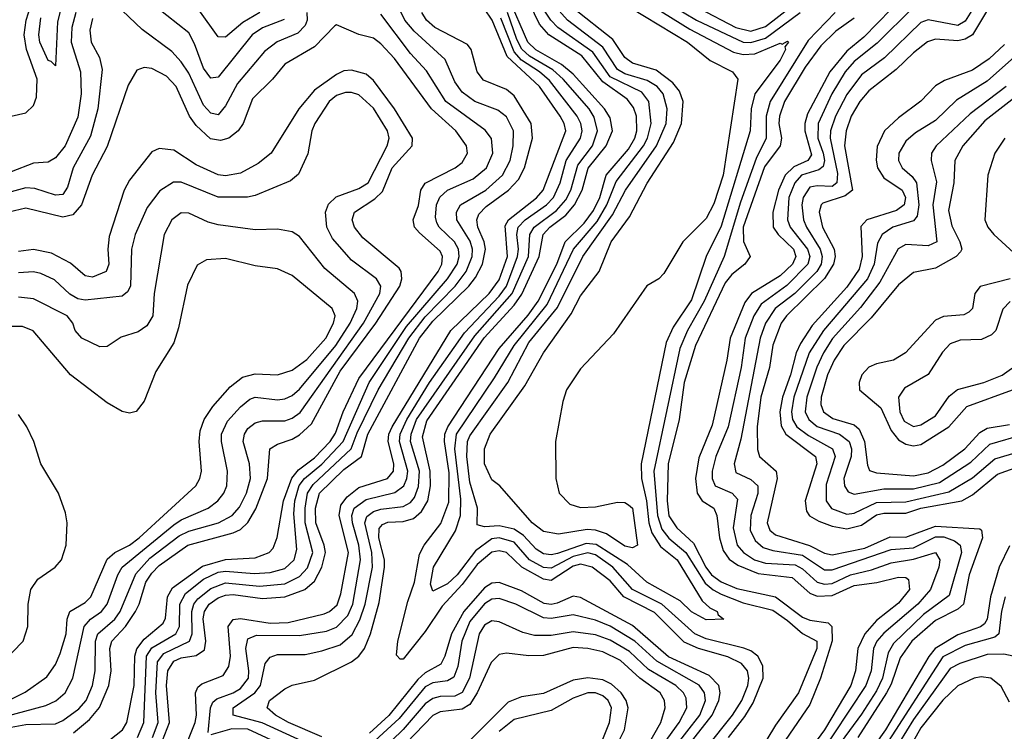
# Model space of a CAD drawing. Header units: inches. Extents: x 884549 to 1028252, y 526810 to 653624.
# Tile 652 of 656: x 986713 to 989376, y 560846 to 562771. Entities that reach past the tile are written whole.
import ezdxf

# ---------------------------------------------------------------- set-up
doc = ezdxf.new("R2010")
doc.units = ezdxf.units.IN
doc.header["$MEASUREMENT"] = 0
doc.layers.add('A9586', color=7, linetype='Continuous')

msp = doc.modelspace()

# ---------------------------------------------------------------- linework, layer by layer
at = {"layer": 'A9586', "color": 5}
for points, elevation in [([(988570, 560801.2), (988641.1, 560890), (988665.7, 560930), (988682.7, 560970), (988685.3, 560990), (988681.1, 561010), (988665.6, 561030), (988628, 561048), (988549.1, 561070), (988510, 561087.7), (988430, 561167.3), (988346.8, 561210), (988310, 561252.9), (988260.9, 561290), (988230, 561298.2), (988210, 561293.1), (988150, 561254.5), (988130, 561258), (988070.7, 561290), (988030, 561329.7), (988010, 561334.6), (987990, 561330.7), (987950, 561297.5), (987910, 561243.6), (987855.6, 561184.4), (987810, 561116.2), (987750, 561041.7), (987741.7, 561041.7), (987732.4, 561052.4), (987736, 561090), (987762.3, 561197.7), (987781, 561250), (987794.2, 561325.8), (987806.5, 561350), (987852, 561408), (987873.7, 561466.3), (987874.7, 561545.3), (987862.2, 561630), (987862.9, 561650), (987870.5, 561670), (988010, 561881.4), (988088.2, 561971.8), (988115.6, 562010), (988165.5, 562110), (988187.9, 562170), (988239.7, 562220.3), (988264.9, 562255.1), (988282.1, 562290), (988299.6, 562350), (988359.2, 562420.8), (988376.5, 562450), (988382.2, 562470), (988380.8, 562510), (988373.3, 562533.3), (988356.3, 562556.3), (988290, 562602.4), (988233.3, 562673.3), (988144.4, 562730), (988119.1, 562759.1), (988026.7, 562950)], 1780), ([(986670, 562505.3), (986730, 562518.9), (986750, 562538.4), (986758.4, 562561.6), (986760.1, 562610), (986731, 562690), (986724.8, 562730), (986730.8, 562770), (986755.4, 562850)], 1940), ([(987428.2, 562771.8), (987370, 562748.6), (987341.7, 562730), (987250, 562615.2), (987230, 562613.1), (987210, 562639.4), (987186, 562706), (987170, 562735.7), (987051.8, 562830)], 1940), ([(987072.1, 560830), (987087.4, 560870), (987081.5, 560950), (987085.9, 561034.1), (987103, 561057), (987172, 561090), (987179.6, 561110), (987178.7, 561170), (987184, 561190), (987195, 561205), (987230, 561232.7), (987270, 561247.6), (987361.3, 561238.8), (987430, 561244.8), (987470, 561264.9), (987491.6, 561288.4), (987506, 561330), (987484.9, 561410), (987484.7, 561450), (987491.7, 561490), (987506.4, 561513.6), (987609.4, 561610), (987626.1, 561653.9), (987682.6, 561770), (987765.5, 561910), (987810, 561967.2), (987890.7, 562050), (987920.8, 562090), (987936.4, 562130), (987937.8, 562150), (987931.5, 562171.5), (987895.3, 562230), (987894, 562250), (987905.4, 562270), (987973.6, 562310), (988019, 562350), (988039.8, 562390), (988047.9, 562430), (988048.2, 562470), (988030, 562507.8), (988006.4, 562526.4), (987944.1, 562550), (987910, 562574.6), (987890, 562603), (987863.6, 562663.6), (987779.5, 562739.5), (987754.4, 562770), (987720.7, 562840.7)], 1940), ([(987530, 560831.7), (987439.6, 560870), (987404.9, 560890), (987382.1, 560910), (987388.7, 560930), (987430, 560961.4), (987450, 560971.5), (987510, 560984.4), (987610, 561034.4), (987630, 561049.4), (987645.5, 561070), (987661.5, 561110), (987684.9, 561195.1), (987699.8, 561290), (987699.7, 561310), (987684.3, 561370), (987685.5, 561394.5), (987694.3, 561405.7), (987708.4, 561411.6), (987750, 561413.6), (987777.7, 561422.3), (987799.5, 561440.5), (987816.6, 561470), (987823.7, 561510), (987823.5, 561550), (987802.6, 561642.6), (987814.1, 561685.9), (987969.6, 561910.4), (988050, 561999.1), (988071.2, 562028.8), (988118.1, 562130), (988128.7, 562190), (988147, 562210), (988190, 562242.3), (988213.7, 562270), (988234.3, 562310), (988250.9, 562369.1), (988299.3, 562430), (988316, 562470), (988310, 562505), (988295, 562530), (988210, 562623.6), (988178.6, 562650), (988109.1, 562689.1), (988087.4, 562710), (988033.7, 562833.7)], 1820), ([(988410.1, 562850.1), (988543.3, 562770), (988670, 562710.3), (988690, 562709.3), (988730, 562720.8), (988824.2, 562790)], 1760), ([(988401.5, 562821.5), (988525.5, 562745.5), (988643.2, 562683.2), (988670, 562677.1), (988701.2, 562678.8), (988770, 562707.2), (988775.4, 562704.6), (988790, 562712.7), (988791.9, 562710), (988782.5, 562697.5), (988784.1, 562690), (988770, 562661.7), (988701.5, 562570), (988691.3, 562530), (988688.2, 562470), (988610, 562212.3), (988570, 562130), (988530, 562013.2), (988480.7, 561939.3), (988461.8, 561898.2), (988394.1, 561570), (988394.8, 561530), (988408.2, 561470), (988414.4, 561410), (988422.9, 561382.9), (988446.3, 561346.3), (988491.4, 561310), (988559, 561199), (988579.9, 561179.9), (988599.6, 561170), (988601.8, 561161.8), (988617.3, 561150), (988570, 561148.3), (988530, 561169.6), (988499.3, 561199.3), (988409.1, 561250), (988357.2, 561297.2), (988271.8, 561351.8), (988245.5, 561354.5), (988167.4, 561327.4), (988150, 561323.3), (988130, 561326), (988110, 561339), (988075.9, 561375.9), (988050, 561392.8), (988010, 561402.1), (987970, 561399), (987950, 561404.7), (987951.6, 561450), (987930, 561519.8), (987922.3, 561590), (987923.7, 561630), (987930, 561645.8), (988032.8, 561790), (988090, 561898.2), (988167.1, 561992.9), (988236.3, 562130), (988316.6, 562243.4), (988351.9, 562310), (988435, 562430), (988461, 562490), (988464.3, 562530), (988453.6, 562570), (988437.5, 562590), (988410, 562606.7), (988350, 562624.4), (988330, 562636.3), (988290, 562696.9), (988194.8, 562770), (988163.8, 562803.8)], 1740), ([(988364.2, 562804.2), (988518.7, 562710), (988580.7, 562660.7), (988640.5, 562630), (988655.7, 562610), (988615.6, 562350), (988590, 562272.7), (988570, 562232.9), (988506.4, 562170), (988455.3, 562084.7), (988441.7, 562070), (988409.1, 562050.9), (988318.6, 561921.4), (988230, 561826.6), (988192.2, 561770), (988181.8, 561738.2), (988162, 561630), (988163, 561530), (988172.2, 561490), (988201, 561461), (988230, 561451.7), (988270, 561453), (988330, 561465.8), (988350, 561464.8), (988359.2, 561459.2), (988370.3, 561450), (988383.8, 561350), (988370, 561342.4), (988350, 561346.8), (988300, 561380), (988270, 561390), (988247.8, 561392.2), (988170, 561379.7), (988130, 561386.6), (988099, 561410), (988011.6, 561510), (987990, 561526.6), (987969.9, 561570), (987970.5, 561610), (987985, 561650), (988079.2, 561780.8), (988130, 561870.2), (988204.6, 561975.4), (988230, 562024.2), (988280.4, 562090), (988313, 562170), (988361.9, 562238.1), (988410, 562328.3), (988481.5, 562438.5), (988502.9, 562490), (988507.3, 562550), (988497.2, 562577.2), (988479.7, 562599.7), (988434.4, 562634.4), (988370, 562653.7), (988350, 562668.7), (988317.1, 562717.1), (988210, 562802.2)], 1720), ([(988550, 562801.7), (988650, 562750), (988690, 562739.6), (988730, 562752), (988810, 562814.4)], 1780), ([(989130, 562804.6), (989032.5, 562707.5), (988970, 562658.2), (988945.3, 562630), (988909.1, 562570), (988872.6, 562490), (988871.5, 562450), (988885.8, 562410), (988889.5, 562390), (988886.1, 562373.9), (988874.8, 562365.2), (988827.5, 562350), (988809.5, 562330), (988793.5, 562290), (988789.9, 562229.9), (988796.9, 562210), (988843.8, 562150), (988850, 562130), (988845, 562110), (988788, 562052), (988718.1, 562001.9), (988699, 561970), (988675.4, 561910), (988664.1, 561830), (988629, 561670), (988595.7, 561590), (988585.6, 561550), (988585.5, 561530), (988594.1, 561510), (988639.8, 561490), (988654.2, 561474.2), (988642.9, 561397.1), (988653.4, 561350), (988670.4, 561330), (988700.8, 561310), (988730, 561301.4), (988810, 561296.4), (988830, 561285.9), (988870, 561250), (988890, 561244), (988910, 561246.1), (988960.4, 561270), (989016.6, 561283.4), (989070, 561302.2), (989130, 561311.5), (989190, 561329.6), (989201.6, 561310), (989199.2, 561290), (989176.3, 561230), (989142, 561190), (989050, 561112), (989031.3, 561090), (989022.3, 561070), (989015.9, 561010), (989001.7, 560970), (988869.2, 560770)], 1840), ([(989297.2, 562810), (989270, 562766.6), (989250, 562754.7), (989170, 562770.9), (989150, 562763), (989052.1, 562667.9), (988990, 562622.1), (988950, 562568.5), (988919.3, 562510), (988905.9, 562470), (988904.9, 562450), (988925.1, 562354.9), (988922.6, 562330), (988910, 562319.4), (988870, 562321.5), (988850, 562317.9), (988832, 562290), (988828.8, 562270), (988833.3, 562230), (988841.3, 562210), (988878.3, 562150), (988883.6, 562130), (988880.5, 562110), (988868.6, 562090), (988809.3, 562030.7), (988756.3, 561990), (988730.5, 561950), (988716, 561910), (988663.7, 561636.3), (988645.2, 561570), (988650, 561546.4), (988690, 561527.7), (988709.3, 561510), (988709.4, 561489.4), (988690.3, 561430), (988688.2, 561390), (988702.2, 561362.2), (988723.9, 561343.9), (988750, 561335.3), (988830, 561322.6), (988890, 561283.4), (988910, 561283), (989070, 561338.3), (989130, 561342.4), (989190, 561372.6), (989212.5, 561372.5), (989241.3, 561361.3), (989256.5, 561350), (989260.2, 561330), (989226.6, 561213.4), (989157.8, 561162.2), (989076, 561084), (989061.6, 561058.4), (989046.6, 560990), (989030, 560955.9), (988990, 560892.7), (988890, 560756.9)], 1860), ([(986864.8, 562790), (986854.4, 562750), (986852.1, 562710), (986877.3, 562630), (986878.8, 562570), (986870, 562507), (986835.7, 562430), (986810, 562397), (986790, 562385.1), (986750, 562382.8), (986690, 562359.2)], 1940), ([(986823.4, 562796.6), (986815.4, 562764.6), (986810, 562646.3), (986798.2, 562658.2), (986790, 562660.2), (986767, 562710), (986764.5, 562730), (986770, 562775.6)], 1920), ([(987489.3, 562790), (987490.1, 562770), (987484.9, 562755.1), (987465.3, 562734.7), (987409.1, 562710.9), (987375, 562685), (987301.9, 562598.1), (987270, 562537.5), (987250, 562513.6), (987230, 562518.4), (987210, 562539.9), (987170, 562626.1), (987150, 562657.2), (987124.7, 562684.7), (987044.2, 562744.2), (986990, 562795.3)], 1960), ([(987032, 560830), (987048.9, 560870), (987055.9, 561050), (987070, 561072.4), (987135.1, 561110), (987145.5, 561130), (987145.7, 561190), (987161, 561219), (987210, 561257.8), (987250, 561276.4), (987270, 561279.6), (987347.1, 561272.9), (987390, 561276.2), (987430, 561287), (987455.3, 561310), (987462.1, 561337.9), (987454.3, 561434.3), (987457.5, 561470), (987469.2, 561510.8), (987483.6, 561530), (987530, 561568.6), (987587.8, 561630), (987658.3, 561790), (987759.2, 561940.8), (987870.2, 562070), (987895.8, 562110), (987901.4, 562130), (987899.7, 562150), (987888.6, 562170), (987847.8, 562210), (987841.4, 562221.4), (987837.2, 562237.2), (987840.4, 562270), (987848.9, 562291.1), (987869.9, 562310), (987939.8, 562340.2), (987975.1, 562370), (987992.5, 562410), (987989.1, 562449.1), (987971.7, 562471.7), (987865.6, 562550), (987812.9, 562632.9), (987770, 562679.7), (987690, 562785.8)], 1960), ([(987098.9, 560821.1), (987117.8, 560870), (987110.4, 560970), (987114, 561010), (987130, 561036), (987150, 561045.5), (987190, 561051.4), (987212.9, 561067.1), (987216, 561090), (987209.6, 561150.4), (987212.9, 561170), (987225.8, 561190), (987250, 561207.5), (987270, 561214.8), (987290, 561216.3), (987370, 561205.2), (987430, 561210.2), (987483.9, 561230), (987510, 561252.1), (987530, 561290.5), (987540, 561330), (987536.9, 561350), (987514.2, 561410), (987513.1, 561450), (987524, 561490), (987590, 561554.1), (987637.4, 561590), (987654.2, 561650), (987794.6, 561910), (987830, 561955.3), (987927.8, 562050), (987946.2, 562073.8), (987964.4, 562110), (987972.4, 562150), (987968.9, 562170), (987952.2, 562210), (987949.7, 562230), (987955.2, 562244.8), (987974.4, 562265.6), (988034.7, 562310), (988061.7, 562338.3), (988078.2, 562370), (988099.7, 562450), (988096, 562490), (988050, 562565.2), (988030, 562582.2), (987967.5, 562607.5), (987950.7, 562630), (987934.1, 562690), (987923.8, 562703.8), (987835.9, 562750), (987813.3, 562770), (987800.5, 562790)], 1920), ([(987153.8, 560786.2), (987187.3, 560870), (987191.2, 560890), (987188.8, 560950), (987194.5, 560965.5), (987205.5, 560974.5), (987263.1, 560996.9), (987278.5, 561021.5), (987282.7, 561050), (987276.8, 561130), (987290, 561149.1), (987310, 561151.8), (987390, 561138.7), (987439.5, 561140.5), (987536.2, 561163.8), (987550.7, 561170), (987571.3, 561188.7), (987581.6, 561218.4), (987602.6, 561330), (987576.9, 561430), (987581.8, 561458.2), (987599.1, 561480.9), (987630, 561505.6), (987707.7, 561530), (987723.8, 561550), (987725.3, 561570), (987709.5, 561630), (987711.8, 561650), (987720.5, 561670), (987879.2, 561930), (987982.9, 562030), (988010, 562067), (988031.9, 562130), (988026.2, 562213.8), (988034.9, 562230), (988111, 562289), (988128.9, 562310), (988190.2, 562470), (988185.9, 562490), (988174.9, 562510), (988119.2, 562590), (988031.5, 562671.5), (987990.9, 562770), (987970, 562800.2)], 1880), ([(987362.1, 562790), (987316.7, 562763.3), (987270, 562723.5), (987250, 562724.4), (987197.7, 562797.7)], 1920), ([(987499, 560810), (987369.2, 560869.2), (987289.9, 560890), (987290.3, 560910), (987349.2, 560950), (987364, 560970), (987377.3, 561030), (987390, 561047.2), (987410, 561054.1), (987485.5, 561054.5), (987530, 561063.9), (987579.6, 561080.4), (987611.9, 561108.1), (987632.5, 561147.5), (987647.7, 561190), (987667.1, 561290), (987665.3, 561330), (987646.9, 561410), (987652.3, 561427.7), (987670, 561440.4), (987690, 561446.9), (987750, 561454.6), (987770, 561464.8), (987781.1, 561478.9), (987792, 561508), (987794, 561550), (987770.3, 561630), (987772.1, 561650), (987786.6, 561690), (987944.2, 561915.8), (988044.7, 562030), (988088.7, 562130), (988092.4, 562190), (988104.2, 562210), (988165.1, 562254.9), (988190, 562284.1), (988203.5, 562310), (988222.5, 562377.5), (988262.1, 562430), (988275.6, 562470), (988267, 562507), (988252.8, 562530), (988183.2, 562610), (988154.9, 562634.9), (988092.1, 562672.1), (988071.3, 562691.3), (988057.4, 562717.4), (988031.9, 562790)], 1840), ([(988629.6, 560830), (988674, 560886), (988696.9, 560923.1), (988724, 560990), (988723.2, 561023.2), (988709.6, 561049.6), (988690, 561064.3), (988671.4, 561071.4), (988570, 561096.7), (988539.1, 561110), (988449.9, 561189.9), (988370.1, 561230.1), (988317.5, 561290), (988270, 561323.6), (988250, 561329.1), (988210, 561319.4), (988150, 561287.3), (988130, 561289.2), (988092.2, 561310), (988050, 561357.5), (988010, 561369.8), (987990, 561366.8), (987945.7, 561334.3), (987896.1, 561270), (987870, 561245.4), (987830, 561225.3), (987824.1, 561244.1), (987832.6, 561290), (987891.8, 561388.2), (987905.2, 561430), (987905.7, 561474.3), (987890, 561610), (987894.8, 561650), (987997.6, 561802.4), (988050.5, 561890), (988139.4, 562000.6), (988210.9, 562150), (988274.7, 562225.3), (988301.3, 562270), (988326.3, 562333.7), (988400.3, 562430), (988410.7, 562450), (988420.5, 562490), (988415, 562550), (988395.2, 562575.2), (988310, 562616.1), (988262.7, 562682.7), (988168.7, 562750), (988149.3, 562769.3), (988130, 562799.2)], 1760), ([(988918.5, 562790), (988845.4, 562714.6), (988742.7, 562550), (988731.6, 562510), (988731.6, 562450), (988704.7, 562395.3), (988662.4, 562277.6), (988618.6, 562130), (988564.5, 562010), (988519.1, 561930), (988498, 561882), (988428.2, 561550), (988438.3, 561430), (988450, 561393.2), (988468.9, 561368.9), (988515, 561330), (988567.3, 561247.3), (988588.7, 561228.7), (988610, 561217.7), (988670, 561193.8), (988750, 561173.6), (988790, 561146.2), (988830, 561111.1), (988869.1, 561090), (988868.9, 561070), (988819.1, 560950), (988757.4, 560862.6), (988710, 560785.6)], 1760), ([(989070, 562799.7), (988996, 562724), (988950, 562686.1), (988904.3, 562630), (988843.9, 562516.1), (988836.2, 562490), (988836.1, 562470), (988854.8, 562405.2), (988844.6, 562390), (988807, 562373), (988783.1, 562350), (988764.9, 562310), (988749.5, 562250), (988750.5, 562210), (988764, 562190), (988805.9, 562150), (988811.9, 562130), (988802.9, 562110), (988770, 562077.9), (988692.4, 562030), (988674.1, 562005.9), (988634.1, 561910), (988625.6, 561850), (988585.8, 561674.2), (988550, 561586.3), (988541.1, 561530), (988545.4, 561490), (988559, 561470), (988590.1, 561450), (988598.5, 561430), (988606.1, 561370), (988615.6, 561335.6), (988632, 561312), (988655.3, 561295.3), (988710, 561273), (988802.4, 561262.4), (988850, 561220.2), (988870, 561211.8), (988910, 561213.6), (988970, 561240.8), (989031.6, 561248.4), (989090, 561263), (989110, 561262.2), (989117, 561257), (989119.6, 561230), (989090, 561193.1), (989030, 561145.9), (988998.8, 561110), (988979.6, 561070), (988973.6, 561010), (988961.2, 560970), (988890, 560850.5), (988850, 560796.6)], 1820), ([(989327.4, 562792.6), (989290.3, 562729.7), (989270, 562717.8), (989250, 562714), (989190, 562718.6), (989168.7, 562711.3), (989130, 562681.5), (989083.8, 562636.2), (989010, 562578.2), (988985.2, 562550), (988962.2, 562510), (988948.1, 562470), (988943.7, 562430), (988965.2, 562310), (988945.5, 562294.5), (988885.6, 562274.4), (988880.4, 562270), (988875.5, 562250), (988884.6, 562210), (988915.8, 562150), (988918.7, 562130), (988914.3, 562110), (988889.4, 562070.6), (988787.1, 561970), (988772.9, 561950), (988750, 561890.5), (988740.6, 561830), (988717.8, 561750), (988707.5, 561670), (988708.4, 561608.4), (988714.3, 561590), (988759.1, 561550), (988761.8, 561530), (988734.2, 561410), (988741.7, 561390), (988757.3, 561377.3), (988848.7, 561348.7), (988890, 561328), (988910, 561323.4), (988998.5, 561341.5), (989067.5, 561372.5), (989110, 561371), (989190, 561401.5), (989310, 561393.7), (989314.7, 561390), (989316.8, 561370), (989280.8, 561270), (989265.4, 561190), (989250, 561176.6), (989190, 561145.7), (989126, 561090), (989094.7, 561045.3), (989070, 560973.5), (989057.4, 560950), (988980, 560830)], 1880), ([(986910, 562774.4), (986902.6, 562742.6), (986906.3, 562710), (986928.6, 562668.6), (986935.9, 562635.9), (986924.6, 562530), (986904.6, 562455.4), (986857.6, 562370), (986842.1, 562317.9), (986830, 562298.5), (986810, 562296.2), (986753.9, 562313.9), (986730, 562315.8), (986670, 562299.5)], 1960), ([(986939.7, 560810), (986990.6, 560850), (987002.5, 560870), (987022.8, 560970), (987024.3, 561050), (987030.2, 561069.8), (987050, 561095.5), (987100.9, 561139.1), (987107.2, 561152.8), (987112.3, 561210), (987126, 561234), (987207.1, 561292.9), (987270, 561310.8), (987350, 561315.7), (987387.9, 561330), (987398.6, 561341.4), (987409.5, 561370.5), (987426.8, 561470), (987449.2, 561530.8), (987466.7, 561553.3), (987510, 561586.2), (987552.4, 561630), (987566.9, 561653.1), (987587.8, 561710), (987630, 561800.6), (987844.5, 562090), (987854.3, 562110), (987856.5, 562130), (987850, 562145), (987794, 562194), (987780.5, 562210), (987777.3, 562230), (987791.4, 562268.6), (987798.2, 562310), (987810, 562329.1), (987890.4, 562370), (987910, 562384.5), (987924.3, 562410), (987921.8, 562430), (987893, 562470), (987826.9, 562530), (987726.3, 562666.3), (987690, 562705.7), (987670, 562720.7), (987630, 562730.8), (987570, 562757.3), (987565.4, 562754.6), (987510, 562697), (987429.8, 562650.2), (987396.6, 562610), (987342.8, 562557.2), (987317.5, 562490), (987303.9, 562470), (987278.6, 562450), (987256.1, 562443.9), (987228.9, 562448.9), (987190, 562484.3), (987172.2, 562510), (987136.6, 562590), (987110, 562618.1), (987070, 562639.2), (987050, 562641.9), (987030, 562634.6), (987006.3, 562593.7), (986950, 562428), (986908.9, 562350), (986879.8, 562270), (986857.1, 562242.9), (986830, 562236.9), (986730, 562260.9), (986683.9, 562250)], 1980), ([(987222.8, 560842.8), (987229.4, 560910), (987235.2, 560924.8), (987245.9, 560934.1), (987290, 560950), (987310, 560962.5), (987331.7, 560990), (987332.9, 561010), (987324.2, 561070), (987330, 561096.4), (987353.9, 561106.1), (987470, 561105.2), (987542.7, 561117.3), (987570, 561127.6), (987600.4, 561159.6), (987614, 561190), (987634.4, 561310), (987630.3, 561350), (987613.4, 561410), (987611.1, 561430), (987618, 561450), (987650, 561473), (987728, 561492), (987752.3, 561510), (987760.4, 561530), (987762.3, 561550), (987740.1, 561630), (987742.3, 561650), (987759.6, 561690), (987821.7, 561790), (987916.3, 561923.7), (988010, 562022.8), (988029.2, 562050), (988059.8, 562130), (988062.1, 562150), (988057.3, 562190), (988061.6, 562210), (988080.1, 562230), (988138.1, 562270), (988157, 562290), (988175.1, 562330), (988191.1, 562390), (988229.5, 562450), (988233.9, 562470), (988231, 562490), (988221.1, 562510), (988146.2, 562606.2), (988118.7, 562630), (988070, 562661.7), (988050, 562683.5), (988014.7, 562774.7)], 1860), ([(988970, 562775.4), (988920.6, 562739.4), (988879.5, 562700.5), (988837.3, 562642.7), (988781.7, 562550), (988767.9, 562510), (988766.6, 562490), (988773.2, 562450), (988770, 562430), (988727.1, 562372.9), (988669.7, 562210), (988670.7, 562170.7), (988688.2, 562130), (988674.5, 562110), (988638.6, 562081.4), (988621.1, 562058.9), (988541, 561890), (988510.1, 561790.1), (988496.3, 561690), (988467, 561570), (988464.6, 561470), (988468.9, 561428.9), (988490, 561396.7), (988535, 561355), (988569, 561290), (988584.1, 561270), (988610, 561250.7), (988652.9, 561232.9), (988757.4, 561210), (988830, 561155), (988850, 561146.9), (988899.3, 561139.3), (988909.6, 561129.6), (988910.8, 561090.8), (988879.2, 560990), (988850, 560918.8), (988762.1, 560790)], 1780), ([(989376.2, 562703.8), (989335.2, 562664.8), (989290, 562634.3), (989213.8, 562606.2), (989190, 562591.6), (989149.8, 562550.2), (989090, 562505.8), (989051.7, 562470), (989031.7, 562428.3), (989029.1, 562390.9), (989033.2, 562370), (989050, 562343.2), (989099.5, 562310), (989109.1, 562290), (989105.1, 562270), (989084.8, 562255.2), (989004.5, 562230), (988988.2, 562211.8), (988991.4, 562130), (988983.4, 562096.6), (988950, 562047.4), (988856.5, 561943.5), (988824.7, 561895.3), (988812.9, 561870), (988798, 561810), (988775.7, 561750), (988769.3, 561710), (988772.6, 561672.6), (988785, 561650), (988865.3, 561590), (988869.3, 561570), (988837.5, 561470), (988841.3, 561441.3), (988849.2, 561429.2), (988874.6, 561414.6), (988910, 561401), (988950, 561394), (988990, 561403.7), (989030, 561431.8), (989050, 561436.2), (989110, 561436.7), (989150, 561450.2), (989261.5, 561470), (989290, 561485.9), (989357.9, 561542.1), (989450, 561575.3)], 1920), ([(989403.8, 562670), (989330, 562604.9), (989246.4, 562553.6), (989190, 562498.4), (989135.5, 562464.5), (989110, 562442.7), (989090.9, 562410), (989089.7, 562390), (989099.6, 562370), (989127, 562347), (989138.7, 562330), (989145, 562270), (989140.1, 562239.9), (989130, 562226.7), (989074.7, 562210), (989045.2, 562190), (989033.4, 562166.6), (989023.6, 562110), (989006.1, 562070), (988886.6, 561930), (988847.8, 561870), (988806.5, 561750), (988800, 561710), (988803.5, 561690), (988814.9, 561670), (988846.2, 561646.2), (988911, 561610), (988918.9, 561590), (988894.1, 561514.1), (988893.9, 561470), (988909, 561449), (988950, 561433.4), (988970, 561436.4), (989030, 561465.6), (989110, 561467.1), (989225.6, 561494.4), (989290, 561531.6), (989350, 561583.5), (989430, 561607.1)], 1940), ([(986858.1, 560841.9), (986901.9, 560878.1), (986929, 560911), (986954.3, 560970), (986960.3, 561010), (986957, 561070), (986962.1, 561090), (986998.9, 561130), (987025.8, 561170), (987036.3, 561190), (987053.9, 561250), (987070, 561274.4), (987090, 561295), (987167.3, 561350), (987290, 561383.2), (987310, 561392.4), (987330, 561411.1), (987351.6, 561448.4), (987383.1, 561530), (987389.7, 561610.3), (987410, 561623.2), (987450, 561636.3), (987470, 561647.9), (987501.9, 561678.1), (987579.8, 561820.2), (987676.5, 561950), (987740.7, 562050), (987746.5, 562070), (987744.9, 562090), (987739.1, 562099.1), (987640.6, 562180.6), (987618.8, 562210), (987612.4, 562230), (987618.4, 562250), (987673.5, 562286.5), (987694, 562306), (987720.8, 562370), (987774.8, 562430), (987775.6, 562450), (987726.3, 562530), (987670, 562606.8), (987650, 562623.3), (987610, 562634.7), (987590, 562632.6), (987570, 562623), (987510, 562580.5), (987467.9, 562530), (987393.1, 562410), (987358.2, 562381.8), (987310, 562356.1), (987270, 562348.3), (987250, 562351.1), (987190, 562378.6), (987130, 562417.8), (987090, 562422.7), (987070, 562413.5), (987010, 562337.1), (986995.3, 562310), (986955.2, 562184.8), (986951.6, 562150), (986953.8, 562110), (986947.1, 562090), (986910, 562074.2), (986890, 562078.2), (986850, 562112.3), (986799.4, 562139.4), (986750, 562149.1), (986710, 562143.9)], 2020), ([(989381, 562590), (989284, 562516), (989191.9, 562430), (989178.7, 562410), (989178.2, 562390), (989192.3, 562332.3), (989182.6, 562270), (989193.8, 562170), (989170, 562159), (989110, 562163.1), (989089, 562151), (989039, 562061), (988987.4, 561992.6), (988911.7, 561908.3), (988886.7, 561870), (988868.8, 561831.2), (988842.1, 561750), (988837.7, 561710), (988847.2, 561690), (988870, 561670.5), (988930.1, 561650), (988956.5, 561630), (988962.4, 561610), (988961.8, 561590), (988942.2, 561530), (988943.5, 561510), (988953.8, 561493.8), (988970, 561488.1), (989050, 561502.2), (989130, 561502.4), (989200.3, 561519.7), (989285.6, 561574.4), (989337.1, 561622.9), (989430, 561650.3)], 1960), ([(986690, 560857.2), (986730, 560864.6), (986810, 560866.4), (986830, 560875.2), (986872.6, 560907.4), (986892.8, 560930), (986910.2, 560970), (986917.1, 561010), (986918.4, 561090), (986924.7, 561110), (986970, 561149.3), (986984.3, 561170), (987027.3, 561272.7), (987065.4, 561314.6), (987144.6, 561375.4), (987170, 561387.3), (987250.9, 561410), (987287.3, 561430), (987307.8, 561452.2), (987326.8, 561490), (987337.4, 561530), (987334.7, 561570), (987317.4, 561630), (987320.6, 561650), (987330, 561665), (987350, 561680.6), (987370, 561685.7), (987430, 561686.3), (987450, 561693.6), (987471.2, 561708.8), (987642.4, 561950), (987686.8, 562030), (987689.6, 562050), (987677.7, 562070), (987610, 562120.6), (987559.3, 562179.3), (987543.4, 562210), (987539.7, 562250), (987548, 562272), (987568.5, 562291.5), (987630, 562314.5), (987655.6, 562330), (987706.7, 562430), (987711.9, 562450), (987708, 562470), (987670, 562531.2), (987630, 562567.3), (987610, 562574.1), (987593.8, 562573.8), (987570, 562565.7), (987550, 562549.9), (987510.9, 562490), (987502.7, 562470), (987491.9, 562408.1), (987466.8, 562353.2), (987445.2, 562334.8), (987350, 562295.4), (987328.8, 562291.2), (987250, 562290.6), (987150, 562331.9), (987128.6, 562331.4), (987092.1, 562307.9), (987057.3, 562262.7), (987025.2, 562190), (987015.6, 562150), (987012.9, 562050), (987004.7, 562035.3), (986990, 562022.9), (986890, 562012.4), (986870, 562016.3), (986848.8, 562028.8), (986807.4, 562067.4), (986770, 562084.8), (986750, 562088.9), (986710, 562086.3)], 2040), ([(989413, 562567), (989323, 562497), (989263.7, 562430), (989241.8, 562390), (989239.7, 562330), (989224.8, 562255.2), (989233.7, 562213.7), (989255.8, 562170), (989260.8, 562150), (989257.2, 562142.8), (989246, 562130), (989190, 562099.3), (989130, 562087.2), (989090, 562053.6), (989015.5, 561964.5), (988942.4, 561890), (988915.5, 561850), (988897.9, 561810), (988881, 561750), (988880, 561730), (988886.9, 561710), (988912.1, 561692.1), (988970, 561675.2), (988983.1, 561663.1), (988997.5, 561630), (989005.9, 561565.9), (989011.6, 561551.6), (989030, 561545.1), (989130, 561536.9), (989170, 561545), (989210, 561565.9), (989269.4, 561610), (989310, 561654.4), (989330, 561666.6), (989390, 561676.2)], 1980), ([(989377.6, 562450), (989350.6, 562410), (989331.7, 562350), (989323.1, 562230), (989331.7, 562210), (989347.5, 562190), (989412.2, 562130)], 2020), ([(986670, 560885.2), (986783.8, 560916.2), (986810.8, 560929.2), (986836, 560950), (986857.1, 560990), (986887.6, 561130), (986904.8, 561150), (986934.4, 561170), (986949.7, 561190), (986978.3, 561270), (986990.1, 561289.9), (987130, 561404.7), (987150, 561418.3), (987223.1, 561450), (987248.9, 561470), (987265, 561490), (987273.4, 561510), (987275.4, 561550), (987258.8, 561630), (987259.2, 561650), (987274.7, 561685.3), (987310, 561724.2), (987335.2, 561744.8), (987350, 561750.4), (987410, 561742.9), (987430, 561745.4), (987450, 561754.3), (987470, 561771.4), (987567.8, 561890), (987606.6, 561950), (987624.8, 561990), (987627.4, 562010), (987618.8, 562030), (987538.1, 562098.1), (987470, 562184.1), (987450, 562196.9), (987410, 562204.3), (987350, 562202.1), (987250, 562216.3), (987223.1, 562223.1), (987170, 562247.3), (987150, 562248.2), (987124.4, 562230), (987103.3, 562190), (987076.6, 562030), (987072.9, 561970), (987057.2, 561942.8), (987033.2, 561926.8), (986987.8, 561912.2), (986950, 561886.7), (986930, 561885.7), (986880.8, 561910), (986863.1, 561930), (986856.4, 561950), (986841, 561970), (986750, 562015.7), (986710, 562020.6)], 2060), ([(986607, 560893), (986727.7, 560952.3), (986786.4, 560993.6), (986810, 561026.7), (986822.8, 561057.2), (986838.6, 561110), (986841.6, 561150), (986848.5, 561170), (986890, 561194.5), (986905.5, 561210), (986950, 561312.1), (986970.3, 561329.7), (987009.9, 561350), (987035.8, 561370), (987189.4, 561510), (987200.4, 561530), (987204.4, 561550), (987198.6, 561630), (987200.8, 561659.2), (987211.7, 561690), (987235.3, 561724.7), (987282, 561778), (987315.5, 561804.5), (987350, 561812.9), (987410, 561810.8), (987450, 561822.7), (987490, 561851.6), (987540.6, 561910), (987561.8, 561950), (987565.8, 561970), (987558.1, 561990), (987450, 562078.8), (987410, 562096.9), (987350, 562105), (987270, 562124.7), (987218.2, 562121.8), (987192.9, 562107.1), (987166.7, 562053.3), (987142.8, 561937.2), (987130, 561896.9), (987080.8, 561819.2), (987050, 561739.6), (987028.3, 561711.7), (987010, 561707), (986990, 561711.7), (986950, 561734.8), (986850, 561810.6), (986749.5, 561929.5), (986720.8, 561940.8), (986690, 561941.3)], 2080), ([(989391.6, 562070), (989310.4, 562049.6), (989296.2, 562030), (989290.1, 561989.9), (989280.3, 561979.7), (989266.9, 561973.1), (989211.5, 561968.5), (989190, 561958.3), (989108.9, 561870), (989076.2, 561850), (989030, 561840.1), (989010, 561831), (988990.5, 561810), (988983, 561790), (988984.2, 561770), (989041.6, 561721.6), (989070, 561659.9), (989090, 561634.8), (989110, 561622.5), (989130, 561618.6), (989150, 561622), (989226.4, 561670), (989275, 561725), (989398.3, 561770)], 2020), ([(989391.7, 562008.3), (989372.1, 561987.9), (989353.3, 561930), (989341.8, 561918.2), (989313.9, 561906.1), (989256.2, 561903.8), (989230, 561893.8), (989208.7, 561871.3), (989170, 561811.7), (989105.9, 561774.1), (989089.7, 561750.3), (989093.6, 561710), (989105.5, 561685.5), (989130, 561671.1), (989150, 561674.8), (989190, 561699.3), (989227.3, 561752.7), (989249.1, 561770.9), (989320.3, 561790), (989370, 561809.8), (989470, 561880.3)], 2040), ([(986663.8, 561030), (986722, 561090), (986735.2, 561130), (986736.3, 561190), (986742.9, 561230), (986762.3, 561257.7), (986808.6, 561290), (986825.9, 561310), (986838.7, 561350), (986841.2, 561410), (986836.8, 561436.8), (986818.3, 561490), (986770.5, 561570), (986751, 561630), (986732, 561670), (986710, 561702.8)], 2120), ([(989390, 561347.7), (989361.7, 561290), (989339, 561210), (989329.9, 561150.1), (989322.8, 561137.2), (989311.5, 561128.5), (989250, 561107.4), (989189.4, 561070), (989171.6, 561048.4), (989054.8, 560850), (989025.9, 560810)], 1920), ([(988438.1, 560701.9), (988585.9, 560890), (988604.2, 560930), (988607.6, 560950), (988603.5, 560970), (988577.7, 560997.7), (988468.2, 561048.2), (988370, 561132.6), (988230, 561208.1), (988210, 561211.9), (988167, 561193), (988150, 561188.9), (988131.6, 561191.6), (988070, 561226), (988010, 561248.9), (987990, 561247), (987970, 561234.4), (987914.5, 561170), (987880.7, 561110), (987862.9, 561050), (987851.9, 561028.1), (987810, 561004.5), (987790, 560986.7), (987711.2, 560888.8), (987658.9, 560841.1)], 1820), ([(988411.5, 560710), (988552.5, 560890), (988567.4, 560930), (988565.1, 560950), (988551.1, 560971.1), (988436.2, 561036.2), (988377, 561090), (988310, 561131.1), (988270, 561146.9), (988210, 561161.8), (988150, 561151.3), (988130, 561153.6), (988055.3, 561190), (988010, 561205.8), (987990, 561203.6), (987970, 561191.3), (987930, 561143.2), (987908.6, 561090), (987898.4, 561021.6), (987887, 560993), (987870, 560982.7), (987830, 560977.1), (987810, 560966.4), (987739, 560881), (987630, 560780.9)], 1840), ([(989378.3, 561210), (989368.3, 561171.7), (989361.1, 561110), (989350, 561100.7), (989270, 561078.6), (989210, 561047.6), (989053.9, 560806.1)], 1940), ([(988392.8, 560727.2), (988496.3, 560870), (988517, 560910), (988515.9, 560935.9), (988508.7, 560950), (988487.5, 560970), (988413.4, 561013.4), (988361.9, 561061.9), (988310, 561092.9), (988270, 561107.1), (988210, 561115.1), (988150, 561105.2), (988105.5, 561105.5), (988073.5, 561113.5), (988010, 561142.6), (987990, 561145.1), (987970, 561133.8), (987955.8, 561110), (987929.5, 560990), (987910, 560951.5), (987890, 560941), (987850, 560940.2), (987830, 560935.2), (987810, 560920.9), (987750, 560851), (987657.9, 560762.1)], 1860), ([(988413.1, 560810), (988447.1, 560870), (988458.9, 560910), (988456.6, 560930), (988445.2, 560950), (988390, 560989.7), (988338.1, 561038.1), (988290, 561061.1), (988250, 561070.4), (988210, 561073.2), (988130, 561051.5), (988090, 561050.2), (988030, 561057.4), (988010, 561054.2), (987987.7, 561032.3), (987950, 560950), (987930, 560919.2), (987910, 560906), (987850, 560898.7), (987830, 560889.5), (987614.5, 560665.5)], 1880), ([(989413, 561047), (989375.1, 561055.1), (989330, 561053.8), (989255.9, 561030), (989230, 561016.2), (989130, 560877.9), (989073.5, 560786.5), (989024.9, 560735.1), (988930, 560661), (988873.1, 560606.9), (988790, 560494.9), (988750, 560419.8), (988698, 560370), (988684.9, 560350), (988681.5, 560330), (988685.6, 560310), (988710, 560271.5), (988730, 560254.3), (988810, 560210.3), (988865.9, 560165.9), (989058.3, 560070), (989068.1, 560050), (989065.7, 560030), (989054.7, 560000)], 1960), ([(989390, 560925.2), (989367.3, 560967.3), (989339.8, 560990), (989313.6, 560993.6), (989294.6, 560990), (989250, 560969.3), (989210, 560930.2), (989150, 560855.6), (989113.3, 560790)], 1980), ([(988310, 560773), (988348.8, 560850), (988359.1, 560910), (988353.2, 560930), (988339.7, 560950), (988313.9, 560973.9), (988290, 560985.3), (988250, 560990.9), (988210, 560984.4), (988130, 560948.5), (988070, 560939.5), (988034.5, 560925.5), (987930, 560821.9)], 1920), ([(988290, 560824.8), (988308.3, 560870), (988313.4, 560910), (988304.8, 560930), (988290, 560942.2), (988270, 560950), (988250, 560950.2), (988210, 560936.1), (988150, 560902.8), (988050, 560878.6), (988010, 560845.8)], 1940), ([(987470, 560787.5), (987330, 560852.6), (987286.7, 560853.3), (987230, 560836.7)], 1860)]:
    msp.add_lwpolyline(points, dxfattribs=dict(at, elevation=elevation))

doc.saveas('drawing.dxf')
